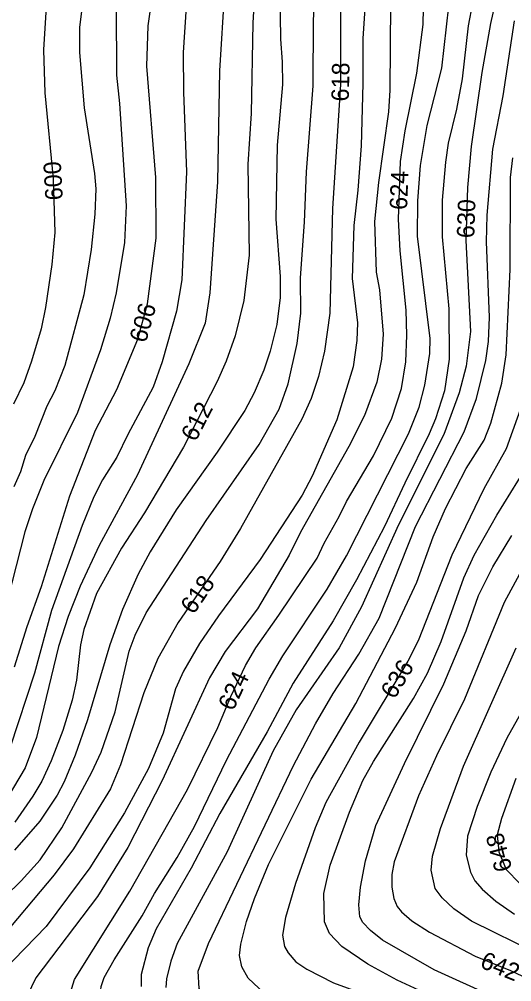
# Model space of a CAD drawing. Extents: x -709418 to -703832, y -1161719 to -1157826.
# Drawn here: x -708408.6 to -708183.3, y -1160123.5 to -1159682.6 of the extents above; entities that cross this region are included whole.
import ezdxf

# ---------------------------------------------------------------- set-up
doc = ezdxf.new("R2010")
doc.units = 0
for name, color, linetype in [('120_vrstevnice hlavní', 7, 'Continuous'), ('121_vrstevnice hlavní_popis', 7, 'Continuous'), ('122_vrstevnice základní', 7, 'Continuous')]:
    doc.layers.add(name, color=color, linetype=linetype)

msp = doc.modelspace()

# ---------------------------------------------------------------- linework, layer by layer
at = {"layer": '120_vrstevnice hlavní'}
for points in [[(-708249.34, -1159659.02), (-708251.36, -1159691.42), (-708251.36, -1159711.96), (-708252.23, -1159740.6), (-708253.68, -1159760.85), (-708255.56, -1159777.05), (-708256.28, -1159801.35), (-708253.82, -1159821.6), (-708254.11, -1159829.7), (-708255.85, -1159841.85), (-708263.37, -1159866.15), (-708274.65, -1159891.9), (-708279.14, -1159900.57), (-708298.37, -1159930.08), (-708317.47, -1159955.83), (-708326.14, -1159968.56), (-708333.52, -1159981.29), (-708337.14, -1159989.39), (-708342.78, -1160009.64), (-708349.43, -1160025.84), (-708360.43, -1160046.09), (-708376.34, -1160071.26), (-708396.3, -1160098.16), (-708415.97, -1160118.55)], [(-708187, -1159658.15), (-708192.93, -1159684.48), (-708196.98, -1159707.04), (-708201.9, -1159740.89), (-708203.49, -1159759.69), (-708204.35, -1159783.99), (-708202.18, -1159825.65), (-708204.06, -1159841.56), (-708207.39, -1159853.71), (-708214.33, -1159872.8), (-708235.16, -1159914.17), (-708252.09, -1159951.78), (-708262.21, -1159970.58), (-708281.88, -1159998.93), (-708292.44, -1160017.74), (-708313.42, -1160064.02), (-708336.41, -1160105.97), (-708339.31, -1160114.07), (-708341.19, -1160122.17), (-708341.48, -1160126.22)], [(-708314.72, -1159669.14), (-708317.03, -1159706.17), (-708317.9, -1159757.09), (-708321.37, -1159808), (-708323.54, -1159821.89), (-708331.06, -1159840.4), (-708354.49, -1159891.32), (-708372, -1159923.72), (-708380.68, -1159942.23), (-708386.17, -1159956.12), (-708390.66, -1159970), (-708400.64, -1160011.66), (-708405.84, -1160025.55), (-708414.09, -1160039.43), (-708421.47, -1160048.69), (-708430.72, -1160057.95), (-708438.68, -1160064.6), (-708451.7, -1160074.15), (-708470.93, -1160090.64), (-708495.96, -1160110.45), (-708503.19, -1160117.54), (-708505.07, -1160122.46), (-708504.2, -1160131.72)], [(-708396.3, -1159676.95), (-708397.45, -1159696.63), (-708396.88, -1159716.3), (-708393.11, -1159755.64), (-708392.39, -1159780.23), (-708393.69, -1159794.98), (-708396.59, -1159814.66), (-708398.61, -1159824.49), (-708402.95, -1159839.25), (-708406.57, -1159849.08), (-708411.2, -1159858.92)], [(-708163.85, -1160141.12), (-708184.1, -1160132.87), (-708192.2, -1160130.12), (-708218.82, -1160117.98), (-708242.4, -1160104.52), (-708247.89, -1160100.04), (-708251.36, -1160096.42), (-708252.81, -1160093.82), (-708253.24, -1160088.32), (-708252.52, -1160080.22), (-708250.21, -1160068.07), (-708245.43, -1160051.87), (-708232.42, -1160023.52), (-708214.33, -1159987.07), (-708204.21, -1159962.77), (-708198.42, -1159946.57), (-708191.91, -1159933.41), (-708183.23, -1159919.09)]]:
    msp.add_lwpolyline(points, dxfattribs=at)
at = {"layer": '122_vrstevnice základní'}
for points in [[(-708178.32, -1159593.93), (-708188.01, -1159625.17), (-708189.6, -1159628.21), (-708193.94, -1159640.21), (-708198.71, -1159656.12), (-708201.17, -1159675.22), (-708203.2, -1159685.63)], [(-708452.56, -1160124.77), (-708448.51, -1160117.83), (-708437.52, -1160106.26), (-708407.72, -1160077.33), (-708399.05, -1160067.64), (-708389.07, -1160053.03), (-708375.32, -1160027.57), (-708371.13, -1160018.31), (-708364.76, -1159999.8), (-708358.26, -1159972.03), (-708355.51, -1159964.8), (-708350.59, -1159954.53), (-708323.11, -1159912.15), (-708298.81, -1159877.43), (-708289.69, -1159861.23), (-708285.64, -1159849.66), (-708281.45, -1159831.15), (-708279.71, -1159817.26), (-708279.86, -1159801.06), (-708278.12, -1159775.6), (-708277.25, -1159752.46), (-708274.07, -1159713.11), (-708273.93, -1159683.03), (-708272.48, -1159656.99)], [(-708300.11, -1159655.84), (-708301.7, -1159684.19), (-708302.57, -1159725.84), (-708304.01, -1159748.99), (-708303.44, -1159790.65), (-708305.89, -1159811.47), (-708309.8, -1159827.67), (-708313.99, -1159839.25), (-708318.04, -1159848.5), (-708333.52, -1159878.59), (-708351.31, -1159908.68), (-708361.87, -1159924.88), (-708373.3, -1159945.7), (-708379.08, -1159962.19), (-708380.53, -1159969.14), (-708382.41, -1159985.34), (-708384.44, -1159994.59), (-708388.63, -1160008.48), (-708393.98, -1160022.36), (-708398.32, -1160031.62), (-708402.37, -1160038.56), (-708410.62, -1160050.43)], [(-708261.63, -1159667.41), (-708261.63, -1159712.54), (-708265.25, -1159769.24), (-708266.55, -1159817.26), (-708269.01, -1159834.62), (-708271.76, -1159846.19), (-708275.09, -1159856.31), (-708279.28, -1159865.86), (-708307.34, -1159915.91), (-708316.74, -1159930.95), (-708335.84, -1159959.01), (-708345.24, -1159975.5), (-708351.6, -1159991.12), (-708362.31, -1160024.1), (-708366.93, -1160035.09), (-708383.71, -1160062.58), (-708392.68, -1160074.58), (-708419.15, -1160105.97), (-708435.79, -1160123.33), (-708438.53, -1160126.8)], [(-708378.94, -1159669.14), (-708381.11, -1159686.21), (-708381.11, -1159697.78), (-708378.94, -1159723.24), (-708374.17, -1159753.33), (-708373.59, -1159760.27), (-708374.02, -1159771.84), (-708375.76, -1159788.04), (-708379.08, -1159808.87), (-708387.76, -1159841.27), (-708392.39, -1159852.84), (-708396.01, -1159859.79), (-708401.5, -1159873.67), (-708405.71, -1159882.42), (-708408.01, -1159889.87), (-708411.05, -1159896.81)], [(-708289.4, -1159670.01), (-708289.11, -1159691.71), (-708288.25, -1159702.12), (-708288.1, -1159712.54), (-708290.56, -1159740.31), (-708291.14, -1159774.16), (-708289.26, -1159800.48), (-708289.26, -1159810.03), (-708290.71, -1159822.47), (-708293.74, -1159834.62), (-708296.64, -1159843.3), (-708301.12, -1159853.71), (-708305.46, -1159861.81), (-708318.04, -1159880.9), (-708336.85, -1159907.37), (-708348.71, -1159926.61), (-708354.21, -1159936.74), (-708361.29, -1159952.94), (-708367.22, -1159969.14), (-708377.35, -1160003.56), (-708382.99, -1160019.76), (-708388.05, -1160031.91), (-708391.23, -1160037.99), (-708399.19, -1160049.99), (-708410.76, -1160063.3)], [(-708410.76, -1159979.26), (-708404.98, -1159960.75), (-708398.47, -1159942.52), (-708385.45, -1159900.86), (-708373.73, -1159870.78), (-708363.9, -1159852.26), (-708354.35, -1159829.12), (-708349.87, -1159812.92), (-708345.96, -1159782.83), (-708346.1, -1159755.06), (-708350.16, -1159704.15), (-708349.58, -1159685.63), (-708347.7, -1159671.75)], [(-708385.86, -1160130.86), (-708383.28, -1160122.46), (-708357.97, -1160081.96), (-708331.64, -1160035.38), (-708317.76, -1160007.03), (-708311.83, -1159992.86), (-708305.03, -1159978.68), (-708300.4, -1159970.58), (-708289.84, -1159955.54), (-708272.34, -1159929.5), (-708269.15, -1159922.56), (-708262.21, -1159910.41), (-708258.89, -1159903.47), (-708246.59, -1159882.64), (-708238.2, -1159865.28), (-708233.72, -1159851.69), (-708231.69, -1159839.53), (-708231.26, -1159827.38), (-708231.55, -1159815.81), (-708234.3, -1159788.62), (-708235.16, -1159774.16), (-708234.15, -1159747.83), (-708231.98, -1159733.66), (-708226.77, -1159707.33), (-708223.88, -1159685.05), (-708223.45, -1159670.01)], [(-708238.78, -1159675.22), (-708239.07, -1159715.14), (-708239.65, -1159724.98), (-708244.28, -1159757.38), (-708246.01, -1159775.31), (-708245.29, -1159798.46), (-708243.84, -1159806.56), (-708242.11, -1159826.81), (-708242.83, -1159838.38), (-708245, -1159848.79), (-708250.64, -1159864.12), (-708257.87, -1159878.3), (-708279.86, -1159917.5), (-708285.07, -1159928.06), (-708299.67, -1159952.65), (-708314.43, -1159972.17), (-708321.52, -1159984.32), (-708343.21, -1160031.33), (-708358.98, -1160062), (-708372.86, -1160084.42), (-708401.07, -1160121.74), (-708404.98, -1160129.98)], [(-708352.33, -1160093.24), (-708346.68, -1160083.12), (-708336.41, -1160066.63), (-708328.46, -1160052.45), (-708313.71, -1160022.08), (-708294.32, -1159984.9), (-708287.96, -1159974.2), (-708267.71, -1159943.68), (-708258.89, -1159928.35), (-708230.54, -1159872.51), (-708225.62, -1159860.36), (-708223.01, -1159850.24), (-708220.7, -1159835.77), (-708220.55, -1159828.83), (-708226.34, -1159781.97), (-708226.2, -1159765.77), (-708225.04, -1159749.57), (-708222, -1159731.34), (-708215.2, -1159705.02), (-708212.02, -1159676.67)], [(-708332.22, -1159676.95), (-708333.67, -1159697.78), (-708333.52, -1159716.01), (-708332.08, -1159752.46), (-708334.24, -1159801.93), (-708336.7, -1159816.39), (-708343.21, -1159839.53), (-708347.41, -1159851.11), (-708358.98, -1159872.8), (-708363.9, -1159883.22), (-708370.55, -1159893.63), (-708374.46, -1159901.44), (-708379.81, -1159914.46), (-708393.84, -1159953.51), (-708401.65, -1159982.15), (-708412.79, -1160016), (-708421.03, -1160031.62), (-708429.42, -1160042.61), (-708438.97, -1160052.16), (-708513.03, -1160106.55), (-708517.36, -1160111.18), (-708520.4, -1160116.96), (-708521.56, -1160125.64)], [(-708364.19, -1159676.95), (-708364.04, -1159708.2), (-708362.74, -1159721.22), (-708359.7, -1159768.08), (-708360.43, -1159784.86), (-708364.33, -1159808), (-708367.08, -1159819.57), (-708371.42, -1159834.04), (-708381.98, -1159862.68), (-708397.31, -1159893.92), (-708402.52, -1159906.94), (-708405.99, -1159917.35), (-708415.97, -1159956.41)], [(-708203.2, -1159685.63), (-708205.95, -1159709.93), (-708208.55, -1159723.82), (-708212.31, -1159739.44), (-708213.61, -1159748.12), (-708215.06, -1159765.48), (-708215.06, -1159782.26), (-708212.02, -1159815.23), (-708211.88, -1159838.38), (-708214.05, -1159852.84), (-708218.24, -1159865.57), (-708221.13, -1159872.51), (-708232.12, -1159895.08), (-708241.53, -1159915.04), (-708254.26, -1159939.34), (-708264.96, -1159958.14), (-708283.33, -1159986.78), (-708295.19, -1160009.06), (-708316.89, -1160046.38), (-708329.91, -1160071.54), (-708345.96, -1160099.32), (-708349.58, -1160108), (-708352.76, -1160120.15), (-708352.76, -1160125.64)], [(-708324.99, -1160128.68), (-708326.29, -1160126.65), (-708326.72, -1160118.7), (-708322.09, -1160105.97), (-708283.19, -1160024.39), (-708273.06, -1160005.3), (-708264.96, -1159991.41), (-708253.24, -1159973.48), (-708243.99, -1159956.99), (-708227.35, -1159915.04), (-708205.08, -1159871.65), (-708199.44, -1159856.31), (-708195.1, -1159838.96), (-708193.94, -1159830.28), (-708193.51, -1159819), (-708194.81, -1159784.57), (-708194.52, -1159772.42), (-708191.91, -1159742.04), (-708187.14, -1159717.74), (-708182.08, -1159683.32)], [(-708219.25, -1159919.67), (-708213.61, -1159906.65), (-708204.06, -1159888.42), (-708195.96, -1159875.41), (-708192.78, -1159867.6), (-708187.86, -1159849.37), (-708185.84, -1159836.35), (-708183.96, -1159797.3), (-708183.81, -1159755.06), (-708182.8, -1159746.09)], [(-708177.88, -1159857.18), (-708185.84, -1159879.46), (-708196.11, -1159897.68), (-708210.72, -1159928.06), (-708226.05, -1159967.4), (-708230.82, -1159976.66), (-708253.1, -1160013.69), (-708268.29, -1160041.46), (-708273.2, -1160053.03), (-708282.17, -1160078.49), (-708286.8, -1160094.11), (-708288.1, -1160102.21), (-708287.23, -1160107.42), (-708285.64, -1160110.31), (-708282.03, -1160114.36), (-708276.97, -1160117.69), (-708264.82, -1160124.05), (-708233.57, -1160135.48), (-708204.07, -1160150.09), (-708197.12, -1160152.69), (-708186.71, -1160158.04), (-708169.35, -1160164.98)], [(-708228.22, -1159993.73), (-708221.86, -1159982.15), (-708215.64, -1159967.69), (-708205.22, -1159938.47), (-708200.45, -1159928.06), (-708190.03, -1159909.83), (-708170.94, -1159878.59)], [(-708172.68, -1160179.45), (-708197.85, -1160165.42), (-708210.14, -1160160.21), (-708242.54, -1160149.36), (-708261.06, -1160142.13), (-708279.57, -1160136.49), (-708286.51, -1160133.74), (-708296.49, -1160128.68), (-708303.87, -1160121.88), (-708306.76, -1160116.67), (-708307.78, -1160111.47), (-708307.2, -1160106.26), (-708304.59, -1160095.84), (-708300.98, -1160085.43), (-708294.61, -1160069.81), (-708275.09, -1160030.75), (-708254.69, -1159996.04), (-708236.47, -1159961.32), (-708226.77, -1159940.5), (-708219.25, -1159919.67)], [(-708179.76, -1159936.74), (-708186.71, -1159949.75), (-708204.93, -1159994.02), (-708217.66, -1160020.05), (-708225.91, -1160038.28), (-708237.04, -1160068.65), (-708238.2, -1160074.44), (-708238.2, -1160080.22), (-708237.19, -1160085.43), (-708235.74, -1160089.05), (-708233.72, -1160091.51), (-708228.94, -1160095.56), (-708220.84, -1160100.76), (-708200.02, -1160111.76), (-708183.81, -1160118.41), (-708156.04, -1160131.43)], [(-708171.38, -1160110.74), (-708201.75, -1160095.7), (-708209.71, -1160090.06), (-708215.06, -1160085.14), (-708218.38, -1160080.8), (-708220.12, -1160072.41), (-708219.54, -1160066.05), (-708215.93, -1160053.32), (-708205.37, -1160024.68), (-708181.21, -1159970.58)], [(-708172.39, -1159988.52), (-708185.55, -1160011.95), (-708192.78, -1160027.57)], [(-708130.59, -1160171.49), (-708187.58, -1160142.13), (-708225.76, -1160127.38), (-708235.74, -1160122.75), (-708249.19, -1160115.52), (-708261.05, -1160107.42), (-708266.7, -1160101.34), (-708269.01, -1160096.13), (-708269.3, -1160083.12), (-708266.41, -1160070.1), (-708257.58, -1160045.8), (-708251.36, -1160031.33), (-708246.59, -1160022.65), (-708228.22, -1159993.73)], [(-708192.78, -1160027.57), (-708199.15, -1160043.19), (-708203.49, -1160056.79), (-708204.21, -1160065.47), (-708202.18, -1160073.28), (-708200.16, -1160077.33), (-708196.83, -1160081.09), (-708190.61, -1160086.59), (-708182.08, -1160092.52)], [(-708181.35, -1160030.47), (-708188.01, -1160048.69), (-708189.89, -1160056.21)], [(-708189.89, -1160056.21), (-708189.17, -1160064.02), (-708185.84, -1160072.12), (-708179.62, -1160078.49)], [(-708180.34, -1160239.62), (-708194.23, -1160231.81), (-708241.09, -1160210.26), (-708277.54, -1160190.59), (-708315.15, -1160172.51), (-708333.38, -1160162.24), (-708340.61, -1160158.77), (-708356.23, -1160148.93), (-708368.53, -1160137.36), (-708370.86, -1160133.61), (-708371.56, -1160130.27), (-708371.13, -1160125.64), (-708369.68, -1160121.59), (-708365.2, -1160113.49), (-708352.33, -1160093.24)]]:
    msp.add_lwpolyline(points, dxfattribs=at)

# ---------------------------------------------------------------- texts
at = {"layer": '121_vrstevnice hlavní_popis'}
for s, rotation, p in [('618', 88.7666, (-708257.85, -1159720.32)), ('600', 93.2209, (-708388.62, -1159765.32)), ('624', 87.8281, (-708231.19, -1159770.05)), ('630', 88.0135, (-708200.47, -1159782.99)), ('606', 74.2635, (-708350.68, -1159831.21)), ('612', 62.7149, (-708327.92, -1159876.52)), ('618', 55.5658, (-708328.84, -1159955.63)), ('636', 58.8794, (-708236.92, -1159994.46)), ('624', 64.9766, (-708310.77, -1159999.89)), ('648', 104.8278, (-708182.98, -1160071.95)), ('642', 338.1488, (-708198.26, -1160116.82))]:
    msp.add_text(s, height=8, rotation=rotation, dxfattribs=at).set_placement(p)

doc.saveas('drawing.dxf')
